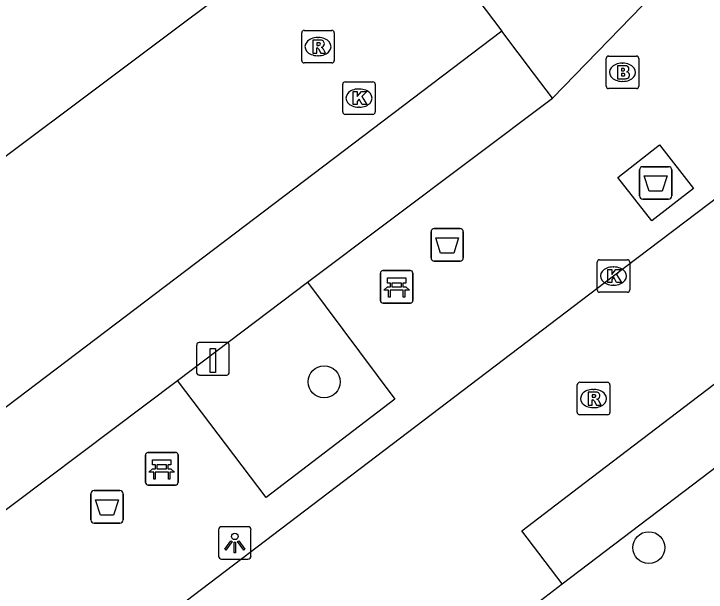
# Model space of a CAD drawing. Extents: x 160037 to 160839, y 385326 to 386441.
# Drawn here: x 160336.42 to 160357.7, y 385950.14 to 385967.91 of the extents above; entities that cross this region are included whole.
import ezdxf

# ---------------------------------------------------------------- set-up
doc = ezdxf.new("R2010")
doc.units = 0
for name, color, linetype in [('IMGEO_Afval_apart_plaats', 7, 'Continuous'), ('IMGEO_Afvalbak', 7, 'Continuous'), ('IMGEO_Bank', 7, 'Continuous'), ('IMGEO_Boom', 7, 'Continuous'), ('IMGEO_Brandkraan', 7, 'Continuous'), ('IMGEO_Kolk', 7, 'Continuous'), ('IMGEO_Laadpaal', 7, 'Continuous'), ('IMGEO_Lichtpunt', 7, 'Continuous'), ('IMGEO_Parkeervlak_open', 7, 'Continuous'), ('IMGEO_Rijbaan_lokaal_open', 7, 'Continuous'), ('IMGEO_Rioolput', 7, 'Continuous'), ('IMGEO_Voetpad_open', 7, 'Continuous')]:
    doc.layers.add(name, color=color, linetype=linetype)

msp = doc.modelspace()

# ---------------------------------------------------------------- linework, layer by layer
at = {"layer": 'IMGEO_Afval_apart_plaats'}
for p, q in [((160355.755, 385963.214), (160356.545, 385963.214)), ((160356.545, 385963.214), (160355.755, 385963.214)), ((160355.655, 385962.314), (160355.655, 385963.114)), ((160355.655, 385963.114), (160355.655, 385962.314)), ((160356.645, 385963.114), (160356.645, 385962.314)), ((160356.645, 385962.314), (160356.645, 385963.114)), ((160356.545, 385962.214), (160355.755, 385962.214)), ((160355.755, 385962.214), (160356.545, 385962.214))]:
    msp.add_line(p, q, dxfattribs=at)
msp.add_lwpolyline([(160355.798, 385962.928), (160356.502, 385962.928), (160356.353, 385962.458), (160355.947, 385962.458), (160355.798, 385962.928)], dxfattribs=at)
for centre, start, end in [((160355.755, 385963.114), 90, 180), ((160355.755, 385963.114), 90, 180), ((160356.545, 385963.114), 0, 90), ((160356.545, 385963.114), 360, 90), ((160355.755, 385962.314), 180, 270), ((160355.755, 385962.314), 180, 270), ((160356.545, 385962.314), 270, 0), ((160356.545, 385962.314), 270, 0)]:
    msp.add_arc(centre, 0.1, start, end, dxfattribs=at)
at = {"layer": 'IMGEO_Afvalbak'}
for p, q in [((160349.345, 385961.313), (160350.135, 385961.313)), ((160350.135, 385961.313), (160349.345, 385961.313)), ((160349.245, 385960.413), (160349.245, 385961.213)), ((160349.245, 385961.213), (160349.245, 385960.413)), ((160350.235, 385961.213), (160350.235, 385960.413)), ((160350.235, 385960.413), (160350.235, 385961.213)), ((160350.135, 385960.313), (160349.345, 385960.313)), ((160349.345, 385960.313), (160350.135, 385960.313)), ((160338.787, 385952.358), (160338.787, 385953.158)), ((160338.787, 385953.158), (160338.787, 385952.358)), ((160338.887, 385953.258), (160339.677, 385953.258)), ((160339.677, 385953.258), (160338.887, 385953.258)), ((160339.777, 385953.158), (160339.777, 385952.358)), ((160339.777, 385952.358), (160339.777, 385953.158)), ((160339.677, 385952.258), (160338.887, 385952.258)), ((160338.887, 385952.258), (160339.677, 385952.258))]:
    msp.add_line(p, q, dxfattribs=at)
for points in [[(160349.388, 385961.027), (160350.092, 385961.027), (160349.943, 385960.557), (160349.537, 385960.557), (160349.388, 385961.027)], [(160338.93, 385952.972), (160339.634, 385952.972), (160339.485, 385952.502), (160339.079, 385952.502), (160338.93, 385952.972)]]:
    msp.add_lwpolyline(points, dxfattribs=at)
for centre, start, end in [((160349.345, 385961.213), 90, 180), ((160349.345, 385961.213), 90, 180), ((160350.135, 385961.213), 0, 90), ((160350.135, 385961.213), 360, 90), ((160349.345, 385960.413), 180, 270), ((160349.345, 385960.413), 180, 270), ((160350.135, 385960.413), 270, 0), ((160350.135, 385960.413), 270, 0), ((160338.887, 385953.158), 90, 180), ((160338.887, 385953.158), 90, 180), ((160339.677, 385953.158), 0, 90), ((160339.677, 385953.158), 360, 90), ((160338.887, 385952.358), 180, 270), ((160338.887, 385952.358), 180, 270), ((160339.677, 385952.358), 270, 0), ((160339.677, 385952.358), 270, 0)]:
    msp.add_arc(centre, 0.1, start, end, dxfattribs=at)
at = {"layer": 'IMGEO_Bank'}
for p, q in [((160347.762, 385960.02), (160348.603, 385960.02)), ((160348.603, 385960.02), (160347.762, 385960.02)), ((160347.687, 385959.095), (160347.687, 385959.936)), ((160347.687, 385959.936), (160347.687, 385959.095)), ((160348.687, 385959.945), (160348.687, 385959.104)), ((160348.687, 385959.104), (160348.687, 385959.945)), ((160347.996, 385959.526), (160347.996, 385959.632)), ((160348.04, 385959.632), (160348.04, 385959.526)), ((160348.328, 385959.638), (160348.046, 385959.638)), ((160348.334, 385959.526), (160348.334, 385959.632)), ((160348.378, 385959.632), (160348.378, 385959.526)), ((160348.384, 385959.418), (160347.991, 385959.418)), ((160348.046, 385959.52), (160348.328, 385959.52)), ((160348.612, 385959.02), (160347.771, 385959.02)), ((160347.771, 385959.02), (160348.612, 385959.02)), ((160340.467, 385953.503), (160340.467, 385954.344)), ((160340.467, 385954.344), (160340.467, 385953.503)), ((160340.542, 385954.428), (160341.383, 385954.428)), ((160341.383, 385954.428), (160340.542, 385954.428)), ((160341.467, 385954.353), (160341.467, 385953.512)), ((160341.467, 385953.512), (160341.467, 385954.353)), ((160340.776, 385953.934), (160340.776, 385954.04)), ((160340.82, 385954.04), (160340.82, 385953.934)), ((160341.108, 385954.046), (160340.826, 385954.046)), ((160341.114, 385953.934), (160341.114, 385954.04)), ((160341.158, 385954.04), (160341.158, 385953.934)), ((160341.164, 385953.826), (160340.771, 385953.826)), ((160340.826, 385953.928), (160341.108, 385953.928)), ((160341.392, 385953.428), (160340.551, 385953.428)), ((160340.551, 385953.428), (160341.392, 385953.428))]:
    msp.add_line(p, q, dxfattribs=at)
for points in [[(160347.99, 385959.638), (160347.904, 385959.638), (160347.904, 385959.799), (160348.467, 385959.799), (160348.467, 385959.638), (160348.384, 385959.638)], [(160347.934, 385959.418), (160347.792, 385959.418), (160347.904, 385959.52), (160347.99, 385959.52)], [(160347.984, 385959.411), (160347.984, 385959.204), (160347.941, 385959.204), (160347.941, 385959.411)], [(160348.384, 385959.52), (160348.467, 385959.52), (160348.579, 385959.418), (160348.44, 385959.418)], [(160348.434, 385959.411), (160348.434, 385959.204), (160348.39, 385959.204), (160348.39, 385959.411)], [(160340.77, 385954.046), (160340.684, 385954.046), (160340.684, 385954.207), (160341.247, 385954.207), (160341.247, 385954.046), (160341.164, 385954.046)], [(160340.714, 385953.826), (160340.572, 385953.826), (160340.684, 385953.928), (160340.77, 385953.928)], [(160340.764, 385953.819), (160340.764, 385953.612), (160340.721, 385953.612), (160340.721, 385953.819)], [(160341.164, 385953.928), (160341.247, 385953.928), (160341.359, 385953.826), (160341.22, 385953.826)], [(160341.214, 385953.819), (160341.214, 385953.612), (160341.17, 385953.612), (160341.17, 385953.819)]]:
    msp.add_lwpolyline(points, dxfattribs=at)
for centre, radius, start, end in [((160347.765, 385959.942), 0.0779, 92.4484, 184.2845), ((160347.765, 385959.942), 0.0779, 92.4484, 184.2845), ((160348.609, 385959.942), 0.0779, 2.4484, 94.2845), ((160348.609, 385959.942), 0.0779, 2.4484, 94.2845), ((160347.989, 385959.631), 0.00671, 2.8957, 87.1043), ((160348.046, 385959.631), 0.00671, 92.8957, 177.1043), ((160348.328, 385959.631), 0.00671, 2.8957, 87.1043), ((160348.385, 385959.631), 0.00671, 92.8957, 177.1043), ((160347.934, 385959.411), 0.00671, 2.8957, 87.1043), ((160347.991, 385959.411), 0.00671, 92.8957, 177.1043), ((160347.989, 385959.527), 0.00671, 272.8957, 357.1043), ((160348.046, 385959.527), 0.00671, 182.8957, 267.1043), ((160348.328, 385959.527), 0.00671, 272.8957, 357.1043), ((160348.385, 385959.527), 0.00671, 182.8957, 267.1043), ((160348.383, 385959.411), 0.00671, 2.8957, 87.1043), ((160348.44, 385959.411), 0.00671, 92.8957, 177.1043), ((160347.765, 385959.098), 0.0779, 182.4484, 274.2845), ((160347.765, 385959.098), 0.0779, 182.4484, 274.2845), ((160348.609, 385959.098), 0.0779, 272.4484, 4.2845), ((160348.609, 385959.098), 0.0779, 272.4484, 4.2845), ((160340.545, 385954.35), 0.0779, 92.4484, 184.2845), ((160340.545, 385954.35), 0.0779, 92.4484, 184.2845), ((160341.389, 385954.35), 0.0779, 2.4484, 94.2845), ((160341.389, 385954.35), 0.0779, 2.4484, 94.2845), ((160340.769, 385954.039), 0.00671, 2.8957, 87.1043), ((160340.826, 385954.039), 0.00671, 92.8957, 177.1043), ((160341.108, 385954.039), 0.00671, 2.8957, 87.1043), ((160341.165, 385954.039), 0.00671, 92.8957, 177.1043), ((160340.714, 385953.819), 0.00671, 2.8957, 87.1043), ((160340.771, 385953.819), 0.00671, 92.8957, 177.1043), ((160340.769, 385953.935), 0.00671, 272.8957, 357.1043), ((160340.826, 385953.935), 0.00671, 182.8957, 267.1043), ((160341.108, 385953.935), 0.00671, 272.8957, 357.1043), ((160341.165, 385953.935), 0.00671, 182.8957, 267.1043), ((160341.163, 385953.819), 0.00671, 2.8957, 87.1043), ((160341.22, 385953.819), 0.00671, 92.8957, 177.1043), ((160340.545, 385953.506), 0.0779, 182.4484, 274.2845), ((160340.545, 385953.506), 0.0779, 182.4484, 274.2845), ((160341.389, 385953.506), 0.0779, 272.4484, 4.2845), ((160341.389, 385953.506), 0.0779, 272.4484, 4.2845)]:
    msp.add_arc(centre, radius, start, end, dxfattribs=at)
at = {"layer": 'IMGEO_Boom'}
for centre in [(160345.96, 385956.6), (160355.94, 385951.503)]:
    msp.add_circle(centre, 0.489, dxfattribs=at)
at = {"layer": 'IMGEO_Brandkraan'}
for p, q in [((160354.704, 385966.616), (160355.556, 385966.616)), ((160354.629, 385965.69), (160354.629, 385966.542)), ((160355.117, 385966.396), (160355.142, 385966.396)), ((160355.63, 385966.542), (160355.63, 385965.69)), ((160355.14, 385965.836), (160355.115, 385965.836)), ((160355.556, 385965.616), (160354.704, 385965.616))]:
    msp.add_line(p, q, dxfattribs=at)
for points in [[(160354.704, 385966.616), (160355.556, 385966.616)], [(160354.629, 385965.69), (160354.629, 385966.542)], [(160355.63, 385966.542), (160355.63, 385965.69)], [(160354.977, 385966.316), (160354.977, 385965.916), (160355.19, 385965.916)], [(160355.208, 385966.316), (160354.977, 385966.316)], [(160355.156, 385966.235), (160355.102, 385966.235), (160355.102, 385966.159)], [(160355.102, 385966.159), (160355.155, 385966.159)], [(160355.164, 385966.083), (160355.102, 385966.083), (160355.102, 385966.002)], [(160355.102, 385966.002), (160355.164, 385966.002)], [(160355.556, 385965.616), (160354.704, 385965.616)]]:
    msp.add_lwpolyline(points, dxfattribs=at)
for centre, radius, start, end in [((160354.706, 385966.54), 0.0765, 91.552, 178.448), ((160354.706, 385966.54), 0.0765, 91.552, 178.448), ((160355.554, 385966.54), 0.0765, 1.552, 88.448), ((160355.554, 385966.54), 0.0765, 1.552, 88.448), ((160355.157, 385966.197), 0.0379, 267.8285, 90.9355), ((160355.212, 385966.171), 0.145, 59.4692, 91.5367), ((160355.237, 385966.218), 0.0922, 285.5137, 58.1501), ((160355.165, 385966.042), 0.0404, 269.8759, 90.5077), ((160355.196, 385966.167), 0.251, 268.6676, 293.5347), ((160355.242, 385966.026), 0.105, 301.3115, 78.989), ((160354.706, 385965.692), 0.0765, 181.552, 268.448), ((160354.706, 385965.692), 0.0765, 181.552, 268.448), ((160355.554, 385965.692), 0.0765, 271.552, 358.448), ((160355.554, 385965.692), 0.0765, 271.552, 358.448)]:
    msp.add_arc(centre, radius, start, end, dxfattribs=at)
for centre, major_axis, ratio, start_param, end_param in [((160355.116, 385966.116), (-0.387, 0.002), 0.722429, 4.712389, 7.853982), ((160355.141, 385966.116), (-0.39, 0.002), 0.717154, 1.570796, 4.712389)]:
    msp.add_ellipse(centre, major_axis=major_axis, ratio=ratio, start_param=start_param, end_param=end_param, dxfattribs=at)
at = {"layer": 'IMGEO_Kolk'}
for p, q in [((160346.53, 385964.896), (160346.53, 385965.748)), ((160346.605, 385965.822), (160347.457, 385965.822)), ((160347.531, 385965.748), (160347.531, 385964.896)), ((160347.018, 385965.602), (160347.043, 385965.602)), ((160347.041, 385965.042), (160347.016, 385965.042)), ((160347.457, 385964.822), (160346.605, 385964.822)), ((160354.353, 385959.426), (160354.353, 385960.278)), ((160354.428, 385960.352), (160355.28, 385960.352)), ((160355.354, 385960.278), (160355.354, 385959.426)), ((160354.841, 385960.132), (160354.866, 385960.132)), ((160354.864, 385959.572), (160354.839, 385959.572)), ((160355.28, 385959.352), (160354.428, 385959.352))]:
    msp.add_line(p, q, dxfattribs=at)
for points in [[(160346.53, 385964.896), (160346.53, 385965.748)], [(160346.605, 385965.822), (160347.457, 385965.822)], [(160347.531, 385965.748), (160347.531, 385964.896)], [(160346.851, 385965.522), (160346.974, 385965.522), (160346.974, 385965.371), (160347.104, 385965.522), (160347.268, 385965.522), (160347.122, 385965.371), (160347.275, 385965.122), (160347.123, 385965.122), (160347.038, 385965.286), (160346.974, 385965.219), (160346.974, 385965.122), (160346.851, 385965.122), (160346.851, 385965.522)], [(160347.457, 385964.822), (160346.605, 385964.822)], [(160354.353, 385959.426), (160354.353, 385960.278)], [(160354.428, 385960.352), (160355.28, 385960.352)], [(160355.354, 385960.278), (160355.354, 385959.426)], [(160354.674, 385960.052), (160354.797, 385960.052), (160354.797, 385959.901), (160354.927, 385960.052), (160355.091, 385960.052), (160354.945, 385959.901), (160355.098, 385959.652), (160354.946, 385959.652), (160354.861, 385959.816), (160354.797, 385959.749), (160354.797, 385959.652), (160354.674, 385959.652), (160354.674, 385960.052)], [(160355.28, 385959.352), (160354.428, 385959.352)]]:
    msp.add_lwpolyline(points, dxfattribs=at)
for centre, start, end in [((160346.607, 385965.746), 91.552, 178.448), ((160346.607, 385965.746), 91.552, 178.448), ((160347.455, 385965.746), 1.552, 88.448), ((160347.455, 385965.746), 1.552, 88.448), ((160346.607, 385964.898), 181.552, 268.448), ((160346.607, 385964.898), 181.552, 268.448), ((160347.455, 385964.898), 271.552, 358.448), ((160347.455, 385964.898), 271.552, 358.448), ((160354.43, 385960.276), 91.552, 178.448), ((160354.43, 385960.276), 91.552, 178.448), ((160355.278, 385960.276), 1.552, 88.448), ((160355.278, 385960.276), 1.552, 88.448), ((160354.43, 385959.428), 181.552, 268.448), ((160354.43, 385959.428), 181.552, 268.448), ((160355.278, 385959.428), 271.552, 358.448), ((160355.278, 385959.428), 271.552, 358.448)]:
    msp.add_arc(centre, 0.0765, start, end, dxfattribs=at)
for centre, major_axis, ratio, start_param, end_param in [((160347.017, 385965.322), (-0.387, 0.002), 0.722429, 4.712389, 7.853982), ((160347.042, 385965.322), (-0.39, 0.002), 0.717154, 1.570796, 4.712389), ((160354.84, 385959.852), (-0.387, 0.002), 0.722429, 4.712389, 7.853982), ((160354.865, 385959.852), (-0.39, 0.002), 0.717154, 1.570796, 4.712389)]:
    msp.add_ellipse(centre, major_axis=major_axis, ratio=ratio, start_param=start_param, end_param=end_param, dxfattribs=at)
at = {"layer": 'IMGEO_Laadpaal'}
for p, q in [((160342.04, 385957.726), (160342.04, 385956.885)), ((160342.04, 385957.726), (160342.04, 385956.885)), ((160342.956, 385957.81), (160342.115, 385957.81)), ((160342.956, 385957.81), (160342.115, 385957.81)), ((160343.04, 385956.894), (160343.04, 385957.735)), ((160343.04, 385956.894), (160343.04, 385957.735)), ((160342.124, 385956.81), (160342.965, 385956.81)), ((160342.124, 385956.81), (160342.965, 385956.81))]:
    msp.add_line(p, q, dxfattribs=at)
msp.add_lwpolyline([(160342.455, 385957.623), (160342.615, 385957.623), (160342.615, 385956.89), (160342.455, 385956.89), (160342.455, 385957.623)], dxfattribs=at)
for centre, start, end in [((160342.118, 385957.732), 92.4484, 184.2845), ((160342.118, 385957.732), 92.4484, 184.2845), ((160342.962, 385957.732), 2.4484, 94.2845), ((160342.962, 385957.732), 2.4484, 94.2845), ((160342.118, 385956.888), 182.4484, 274.2845), ((160342.118, 385956.888), 182.4484, 274.2845), ((160342.962, 385956.888), 272.4484, 4.2845), ((160342.962, 385956.888), 272.4484, 4.2845)]:
    msp.add_arc(centre, 0.0779, start, end, dxfattribs=at)
at = {"layer": 'IMGEO_Lichtpunt'}
for p, q in [((160343.616, 385952.146), (160342.808, 385952.146)), ((160343.616, 385952.146), (160342.808, 385952.146)), ((160342.714, 385952.051), (160342.714, 385951.244)), ((160342.714, 385952.051), (160342.714, 385951.244)), ((160343.71, 385951.244), (160343.71, 385952.051)), ((160343.71, 385951.244), (160343.71, 385952.051)), ((160342.808, 385951.15), (160343.616, 385951.15)), ((160342.808, 385951.15), (160343.616, 385951.15))]:
    msp.add_line(p, q, dxfattribs=at)
for points in [[(160343.088, 385951.715), (160343.127, 385951.687), (160342.939, 385951.425), (160342.901, 385951.452), (160343.088, 385951.715)], [(160343.19, 385951.667), (160343.237, 385951.667), (160343.237, 385951.345), (160343.19, 385951.345), (160343.19, 385951.667)], [(160343.3, 385951.687), (160343.338, 385951.714), (160343.525, 385951.452), (160343.486, 385951.424), (160343.3, 385951.687)]]:
    msp.add_lwpolyline(points, dxfattribs=at)
msp.add_circle((160343.213, 385951.849), 0.0994, dxfattribs=at)
for centre, start, end in [((160342.808, 385952.051), 90, 180), ((160342.808, 385952.051), 90, 180), ((160343.616, 385952.051), 0, 90), ((160343.616, 385952.051), 0, 90), ((160342.808, 385951.244), 180, 270), ((160342.808, 385951.244), 180, 270), ((160343.616, 385951.244), 270, 0), ((160343.616, 385951.244), 270, 360)]:
    msp.add_arc(centre, 0.0946, start, end, dxfattribs=at)
at = {"layer": 'IMGEO_Parkeervlak_open'}
for points in [[(160322.119, 385953.017), (160344.171, 385969.539), (160338.096, 385977.416), (160316.099, 385960.943)], [(160351.422, 385967.377), (160325.832, 385947.978)], [(160341.452, 385956.637), (160345.447, 385959.66)]]:
    msp.add_lwpolyline(points, dxfattribs=at)
at = {"layer": 'IMGEO_Rijbaan_lokaal_open'}
for points in [[(160328.26, 385997.929), (160351.422, 385967.377)], [(160357.132, 385969.603), (160352.983, 385965.317)], [(160352.983, 385965.317), (160352.429, 385966.048), (160351.422, 385967.377)], [(160353.274, 385950.388), (160352.032, 385952.022), (160353.955, 385953.487), (160371.14, 385966.585), (160372.414, 385964.897)], [(160345.447, 385959.66), (160352.983, 385965.317)], [(160356.268, 385963.884), (160357.312, 385962.543), (160356.031, 385961.545), (160354.987, 385962.886), (160356.268, 385963.884)], [(160359.957, 385963.714), (160354.853, 385959.852), (160335.37, 385945.037), (160332.879, 385943.015), (160325.513, 385936.326), (160323.295, 385934.312), (160321.054, 385932.279)], [(160345.447, 385959.66), (160348.13, 385956.063), (160344.175, 385953.049), (160341.452, 385956.637)], [(160327.366, 385946.041), (160327.445, 385946.111), (160341.452, 385956.637)], [(160352.608, 385949.882), (160353.274, 385950.388)]]:
    msp.add_lwpolyline(points, dxfattribs=at)
at = {"layer": 'IMGEO_Rioolput'}
for p, q in [((160345.269, 385966.479), (160345.269, 385967.331)), ((160345.344, 385967.405), (160346.196, 385967.405)), ((160346.27, 385967.331), (160346.27, 385966.479)), ((160345.757, 385967.185), (160345.782, 385967.185)), ((160345.78, 385966.625), (160345.755, 385966.625)), ((160346.196, 385966.405), (160345.344, 385966.405)), ((160353.816, 385956.586), (160354.668, 385956.586)), ((160353.741, 385955.66), (160353.741, 385956.512)), ((160354.229, 385956.366), (160354.254, 385956.366)), ((160354.742, 385956.512), (160354.742, 385955.66)), ((160354.252, 385955.806), (160354.227, 385955.806)), ((160354.668, 385955.586), (160353.816, 385955.586))]:
    msp.add_line(p, q, dxfattribs=at)
for points in [[(160345.269, 385966.479), (160345.269, 385967.331)], [(160345.344, 385967.405), (160346.196, 385967.405)], [(160346.27, 385967.331), (160346.27, 385966.479)], [(160345.858, 385967.103), (160345.606, 385967.105), (160345.606, 385966.705)], [(160345.784, 385967.024), (160345.73, 385967.024), (160345.73, 385966.943)], [(160345.606, 385966.705), (160345.73, 385966.705), (160345.73, 385966.867), (160345.741, 385966.867)], [(160345.73, 385966.943), (160345.782, 385966.943)], [(160345.788, 385966.838), (160345.859, 385966.705), (160345.999, 385966.705), (160345.934, 385966.831)], [(160346.196, 385966.405), (160345.344, 385966.405)], [(160353.816, 385956.586), (160354.668, 385956.586)], [(160353.741, 385955.66), (160353.741, 385956.512)], [(160354.742, 385956.512), (160354.742, 385955.66)], [(160354.33, 385956.284), (160354.078, 385956.286), (160354.078, 385955.886)], [(160354.256, 385956.205), (160354.202, 385956.205), (160354.202, 385956.124)], [(160354.078, 385955.886), (160354.202, 385955.886), (160354.202, 385956.048), (160354.213, 385956.048)], [(160354.202, 385956.124), (160354.254, 385956.124)], [(160354.26, 385956.019), (160354.331, 385955.886), (160354.471, 385955.886), (160354.406, 385956.012)], [(160354.668, 385955.586), (160353.816, 385955.586)]]:
    msp.add_lwpolyline(points, dxfattribs=at)
for centre, radius, start, end in [((160345.346, 385967.329), 0.0765, 91.552, 178.448), ((160345.346, 385967.329), 0.0765, 91.552, 178.448), ((160346.194, 385967.329), 0.0765, 1.552, 88.448), ((160346.194, 385967.329), 0.0765, 1.552, 88.448), ((160345.79, 385966.928), 0.0964, 77.0061, 93.1865), ((160345.804, 385966.985), 0.0378, 276.6634, 79.6772), ((160345.857, 385966.993), 0.109, 350.3612, 89.416), ((160345.74, 385966.814), 0.0533, 26.0293, 88.6989), ((160345.766, 385967.132), 0.19, 274.7715, 282.9687), ((160345.855, 385966.993), 0.112, 277.5842, 350.9817), ((160345.839, 385966.778), 0.108, 29.5134, 73.7905), ((160345.346, 385966.481), 0.0765, 181.552, 268.448), ((160345.346, 385966.481), 0.0765, 181.552, 268.448), ((160346.194, 385966.481), 0.0765, 271.552, 358.448), ((160346.194, 385966.481), 0.0765, 271.552, 358.448), ((160353.818, 385956.51), 0.0765, 91.552, 178.448), ((160353.818, 385956.51), 0.0765, 91.552, 178.448), ((160354.666, 385956.51), 0.0765, 1.552, 88.448), ((160354.666, 385956.51), 0.0765, 1.552, 88.448), ((160354.262, 385956.109), 0.0964, 77.0061, 93.1865), ((160354.276, 385956.166), 0.0378, 276.6634, 79.6772), ((160354.329, 385956.174), 0.109, 350.3612, 89.416), ((160354.327, 385956.174), 0.112, 277.5842, 350.9817), ((160354.212, 385955.995), 0.0533, 26.0293, 88.6989), ((160354.238, 385956.313), 0.19, 274.7715, 282.9687), ((160354.311, 385955.959), 0.108, 29.5134, 73.7905), ((160353.818, 385955.662), 0.0765, 181.552, 268.448), ((160353.818, 385955.662), 0.0765, 181.552, 268.448), ((160354.666, 385955.662), 0.0765, 271.552, 358.448), ((160354.666, 385955.662), 0.0765, 271.552, 358.448)]:
    msp.add_arc(centre, radius, start, end, dxfattribs=at)
for centre, major_axis, ratio, start_param, end_param in [((160345.756, 385966.905), (-0.387, 0.002), 0.722429, 4.712389, 7.853982), ((160345.781, 385966.905), (-0.39, 0.002), 0.717154, 1.570796, 4.712389), ((160354.228, 385956.086), (-0.387, 0.002), 0.722429, 4.712389, 7.853982), ((160354.253, 385956.086), (-0.39, 0.002), 0.717154, 1.570796, 4.712389)]:
    msp.add_ellipse(centre, major_axis=major_axis, ratio=ratio, start_param=start_param, end_param=end_param, dxfattribs=at)
at = {"layer": 'IMGEO_Voetpad_open'}
msp.add_lwpolyline([(160353.274, 385950.388), (160365.806, 385959.914), (160372.414, 385964.897)], dxfattribs=at)

doc.saveas('drawing.dxf')
